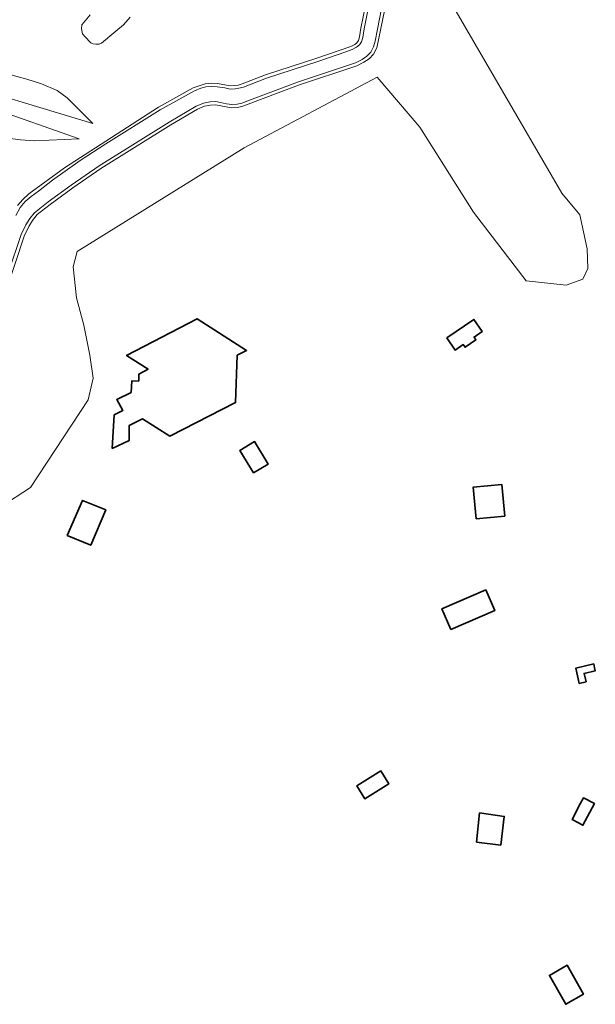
# Model space of a CAD drawing. Header units: metres. Extents: x 197700 to 204338, y 317132 to 325229.
# Tile 516 of 656: x 201495 to 201670, y 320088 to 320388. Entities that reach past the tile are written whole.
import ezdxf

# ---------------------------------------------------------------- set-up
doc = ezdxf.new("R2010")
doc.units = ezdxf.units.M
for name, color, linetype, lineweight in [('B-WE-GR-BOS_LOOF-GV', 40, 'Continuous', 13), ('B-WE-OG-BEBOUWING-GV', 7, 'Continuous', 35), ('B-WE-OG-TERREIN_CULTUURSCHEIDING-GV', 7, 'Continuous', 18), ('B-WE-OG-TERREIN_ERF-GV', 7, 'Continuous', 18), ('B-WE-OG-WATER_GREPPEL-GV', 160, 'Continuous', 18), ('B-WE-VH-VERHARDING_ASFALT-GV', 252, 'Continuous', 18)]:
    doc.layers.add(name, color=color, linetype=linetype, lineweight=lineweight)

msp = doc.modelspace()

# ---------------------------------------------------------------- linework, layer by layer
at = {"layer": 'B-WE-GR-BOS_LOOF-GV'}
for points in [[(201489.09, 320239.908), (201498.08, 320245.842), (201515.679, 320272.478), (201517.24, 320279.064), (201516.154, 320286.088), (201514.349, 320295.209), (201512.136, 320303.587), (201511.145, 320312.991), (201512.322, 320317.698), (201563.22, 320349.254), (201603.692, 320370.731), (201616.686, 320355.507), (201633.006, 320329.64), (201649.139, 320308.719), (201661.251, 320307.424), (201666.355, 320309.265), (201667.846, 320312.498), (201667.658, 320318.497), (201665.462, 320328.82), (201659.943, 320335.46), (201621.265, 320402.075)], [(201494.141, 320331.638), (201495.764, 320333.556), (201497.643, 320335.202), (201508.441, 320343.183), (201537.083, 320361.646), (201547.624, 320367.515), (201551.296, 320368.771), (201553.159, 320368.959), (201555.113, 320368.834), (201558.975, 320368.142), (201560.328, 320368.178), (201561.389, 320368.363), (201562.594, 320368.686), (201569.651, 320371.444), (201585.282, 320376.523), (201595.671, 320380.121), (201596.868, 320380.723), (201597.535, 320381.268), (201598.021, 320381.971), (201598.374, 320383.039), (201598.748, 320385.677), (201600.816, 320396.16)], [(201491.113, 320393.747), (201483.909, 320387.893), (201477.395, 320381.954), (201472.755, 320377.217), (201472.02, 320376.945), (201496.993, 320370.164), (201501.429, 320368.689), (201506.251, 320366.731), (201509.299, 320364.482), (201517.058, 320356.693), (201470.56, 320370.629), (201439.397, 320378.133), (201428.163, 320381.274), (201412.459, 320386.357), (201405.066, 320389.188)], [(201405.066, 320389.188), (201412.459, 320386.357), (201428.163, 320381.274), (201439.397, 320378.133), (201470.56, 320370.629), (201517.058, 320356.693), (201509.299, 320364.482), (201506.251, 320366.731), (201501.429, 320368.689), (201496.993, 320370.164), (201472.02, 320376.945), (201471.677, 320376.818), (201471.384, 320376.787), (201470.971, 320376.948), (201470.486, 320377.361), (201468.224, 320377.975), (201443.643, 320381.929), (201443.41, 320381.925), (201439.7, 320382.231), (201437.468, 320382.81), (201429.561, 320385.312), (201423.24, 320387.344), (201422.374, 320387.601), (201416.349, 320389.336)], [(201605.993, 320391.47), (201603.569, 320379.666), (201602.604, 320377.767), (201601.222, 320376.392), (201599.682, 320375.288), (201597.486, 320374.205), (201579.766, 320368.325), (201562.758, 320361.906), (201561.166, 320361.508), (201559.348, 320361.39), (201554.44, 320362.299), (201552.914, 320362.254), (201551.108, 320361.883), (201548.99, 320361.01), (201540.823, 320356.213), (201519.537, 320342.939), (201511.027, 320337.066), (201504.059, 320331.975), (201500.176, 320328.957), (201498.756, 320327.111), (201497.603, 320325.274), (201496.207, 320322.374), (201478.168, 320268.016)], [(201528.484, 320389.082), (201526.417, 320386.749), (201524.073, 320384.738), (201519.717, 320381.095), (201518.986, 320380.78), (201518.007, 320380.777), (201517.232, 320380.93), (201516.487, 320381.219), (201514.616, 320383.154), (201513.909, 320384.005), (201513.653, 320385.484), (201513.781, 320386.686), (201516.259, 320389.762)], [(201485.712, 320361.522), (201512.961, 320352.001), (201499.252, 320351.421), (201495.094, 320351.675), (201469.298, 320355.076)]]:
    msp.add_lwpolyline(points, dxfattribs=at)
msp.add_lwpolyline([(201402.187, 320387.24), (201408.047, 320383.155), (201412.592, 320380.809), (201414.581, 320380.326), (201416.298, 320379.846), (201418.07, 320379.119), (201419.484, 320378.195), (201420.862, 320376.974), (201422.669, 320375.347), (201425.26, 320373.192), (201428.303, 320370.352), (201432.129, 320365.319), (201434.964, 320365.112), (201437.913, 320364.766), (201439.917, 320364.432), (201447.673, 320363.201), (201456.155, 320361.517), (201458.418, 320361.089), (201454.02, 320357.525), (201469.298, 320355.076), (201495.094, 320351.675), (201499.252, 320351.421), (201512.961, 320352.001), (201485.712, 320361.522)], close=True, dxfattribs=at)
at = {"layer": 'B-WE-OG-BEBOUWING-GV'}
for points in [[(201523.027, 320257.695), (201528.139, 320260.071), (201528.183, 320264.707), (201532.26, 320266.687), (201540.537, 320261.462), (201560.568, 320271.687), (201561.085, 320286.071), (201563.913, 320287.548), (201548.872, 320297.191), (201527.352, 320286.019), (201533.909, 320281.869), (201531.14, 320280.332), (201531.104, 320278.192), (201528.995, 320278.317), (201528.747, 320274.781), (201524.371, 320272.594), (201526.264, 320269.29), (201523.572, 320267.911)], [(201624.892, 320291.338), (201627.444, 320287.632), (201629.915, 320289.334), (201630.482, 320288.511), (201633.776, 320290.779), (201633.209, 320291.603), (201635.68, 320293.305), (201633.127, 320297.011)], [(201565.991, 320250.253), (201570.454, 320252.96), (201566.336, 320259.802), (201561.874, 320257.096)], [(201633.891, 320236.29), (201642.577, 320237.101), (201641.678, 320246.723), (201632.992, 320245.912)], [(201509.303, 320231.184), (201516.432, 320228.197), (201521.036, 320238.96), (201513.978, 320241.898)], [(201626.109, 320202.604), (201639.528, 320208.304), (201636.851, 320214.608), (201623.431, 320208.908)], [(201669.949, 320190.901), (201669.673, 320192.074), (201664.192, 320190.785), (201665.281, 320186.157), (201667.358, 320186.646), (201666.757, 320189.202), (201670.16, 320190.002)], [(201604.812, 320159.505), (201597.527, 320154.933), (201599.972, 320151.037), (201607.257, 320155.608)], [(201665.688, 320149.655), (201663.074, 320144.73), (201666.39, 320142.972), (201669.872, 320149.539), (201666.559, 320151.296)], [(201634.894, 320146.697), (201633.993, 320137.839), (201641.35, 320136.938), (201642.401, 320145.646)], [(201666.606, 320091.506), (201661.568, 320100.356), (201656.183, 320097.23), (201661.162, 320088.429)]]:
    msp.add_lwpolyline(points, close=True, dxfattribs=at)
at = {"layer": 'B-WE-OG-TERREIN_CULTUURSCHEIDING-GV'}
for points in [[(201600.816, 320396.16), (201598.748, 320385.677), (201598.374, 320383.039), (201598.021, 320381.971), (201597.535, 320381.268), (201596.868, 320380.723), (201595.671, 320380.121), (201585.282, 320376.523), (201569.651, 320371.444), (201562.594, 320368.686), (201561.389, 320368.363), (201560.328, 320368.178), (201558.975, 320368.142), (201555.113, 320368.834), (201553.159, 320368.959), (201551.296, 320368.771), (201547.624, 320367.515), (201537.083, 320361.646), (201508.441, 320343.183), (201497.643, 320335.202), (201495.764, 320333.556), (201494.141, 320331.638)], [(201478.168, 320268.016), (201496.207, 320322.374), (201497.603, 320325.274), (201498.756, 320327.111), (201500.176, 320328.957), (201504.059, 320331.975), (201511.027, 320337.066), (201519.537, 320342.939), (201540.823, 320356.213), (201548.99, 320361.01), (201551.108, 320361.883), (201552.914, 320362.254), (201554.44, 320362.299), (201559.348, 320361.39), (201561.166, 320361.508), (201562.758, 320361.906), (201579.766, 320368.325), (201597.486, 320374.205), (201599.682, 320375.288), (201601.222, 320376.392), (201602.604, 320377.767), (201603.569, 320379.666), (201605.993, 320391.47)], [(201605.017, 320391.688), (201603.828, 320385.43), (201603.121, 320381.763), (201602.628, 320380.023), (201601.785, 320378.363), (201600.574, 320377.158), (201599.166, 320376.148), (201597.106, 320375.132), (201579.433, 320369.268), (201564.822, 320363.796), (201562.452, 320362.86), (201561.011, 320362.5), (201559.408, 320362.396), (201557.829, 320362.652), (201555.989, 320363.059), (201554.517, 320363.302), (201552.798, 320363.251), (201550.814, 320362.844), (201548.544, 320361.908), (201540.331, 320357.085), (201518.988, 320343.775), (201510.448, 320337.881), (201503.457, 320332.774), (201500.923, 320330.804), (201499.216, 320329.35), (201497.934, 320327.683), (201496.727, 320325.76), (201495.309, 320322.841), (201491.339, 320311.027)], [(201493.608, 320328.61), (201494.968, 320331.067), (201496.488, 320332.862), (201498.275, 320334.427), (201500.534, 320336.094), (201504.823, 320339.388), (201513.213, 320345.345), (201521.068, 320350.472), (201537.573, 320360.774), (201548.032, 320366.598), (201550.007, 320367.37), (201551.511, 320367.788), (201553.177, 320367.956), (201554.993, 320367.84), (201557.276, 320367.474), (201558.899, 320367.14), (201560.427, 320367.18), (201561.605, 320367.385), (201562.985, 320367.755), (201569.988, 320370.502), (201585.6, 320375.575), (201594.115, 320378.488), (201596.061, 320379.198), (201597.416, 320379.879), (201598.277, 320380.583), (201598.925, 320381.521), (201599.352, 320382.81), (201599.734, 320385.507), (201600.774, 320390.592)]]:
    msp.add_lwpolyline(points, dxfattribs=at)
at = {"layer": 'B-WE-OG-TERREIN_ERF-GV'}
msp.add_lwpolyline([(201621.265, 320402.075), (201659.943, 320335.46), (201665.462, 320328.82), (201667.658, 320318.497), (201667.846, 320312.498), (201666.355, 320309.265), (201661.251, 320307.424), (201649.139, 320308.719), (201633.006, 320329.64), (201616.686, 320355.507), (201603.692, 320370.731), (201563.22, 320349.254), (201512.322, 320317.698), (201511.145, 320312.991), (201512.136, 320303.587), (201514.349, 320295.209), (201516.154, 320286.088), (201517.24, 320279.064), (201515.679, 320272.478), (201498.08, 320245.842), (201489.09, 320239.908)], dxfattribs=at)
for points in [[(201523.027, 320257.695), (201523.572, 320267.911), (201526.264, 320269.29), (201524.371, 320272.594), (201528.747, 320274.781), (201528.995, 320278.317), (201531.104, 320278.192), (201531.14, 320280.332), (201533.909, 320281.869), (201527.352, 320286.019), (201548.872, 320297.191), (201563.913, 320287.548), (201561.085, 320286.071), (201560.568, 320271.687), (201540.537, 320261.462), (201532.26, 320266.687), (201528.183, 320264.707), (201528.139, 320260.071)], [(201624.892, 320291.338), (201633.127, 320297.011), (201635.68, 320293.305), (201633.209, 320291.603), (201633.776, 320290.779), (201630.482, 320288.511), (201629.915, 320289.334), (201627.444, 320287.632)], [(201565.991, 320250.253), (201561.874, 320257.096), (201566.336, 320259.802), (201570.454, 320252.96)], [(201633.891, 320236.29), (201632.992, 320245.912), (201641.678, 320246.723), (201642.577, 320237.101)], [(201509.303, 320231.184), (201513.978, 320241.898), (201521.036, 320238.96), (201516.432, 320228.197)], [(201626.109, 320202.604), (201623.431, 320208.908), (201636.851, 320214.608), (201639.528, 320208.304)], [(201667.358, 320186.646), (201665.281, 320186.157), (201664.192, 320190.785), (201669.673, 320192.074), (201669.949, 320190.901), (201670.16, 320190.002), (201666.757, 320189.202)], [(201604.812, 320159.505), (201607.257, 320155.608), (201599.972, 320151.037), (201597.527, 320154.933)], [(201634.894, 320146.697), (201642.401, 320145.646), (201641.35, 320136.938), (201633.993, 320137.839)], [(201666.606, 320091.506), (201661.162, 320088.429), (201656.183, 320097.23), (201661.568, 320100.356)]]:
    msp.add_lwpolyline(points, close=True, dxfattribs=at)
at = {"layer": 'B-WE-OG-WATER_GREPPEL-GV'}
msp.add_lwpolyline([(201516.259, 320389.762), (201513.781, 320386.686), (201513.653, 320385.484), (201513.909, 320384.005), (201514.616, 320383.154), (201516.487, 320381.219), (201517.232, 320380.93), (201518.007, 320380.777), (201518.986, 320380.78), (201519.717, 320381.095), (201524.073, 320384.738), (201526.417, 320386.749), (201528.484, 320389.082)], dxfattribs=at)
at = {"layer": 'B-WE-VH-VERHARDING_ASFALT-GV'}
for points in [[(201491.339, 320311.027), (201495.309, 320322.841), (201496.727, 320325.76), (201497.934, 320327.683), (201499.216, 320329.35), (201500.923, 320330.804), (201503.457, 320332.774), (201510.448, 320337.881), (201518.988, 320343.775), (201540.331, 320357.085), (201548.544, 320361.908), (201550.814, 320362.844), (201552.798, 320363.251), (201554.517, 320363.302), (201555.989, 320363.059), (201557.829, 320362.652), (201559.408, 320362.396), (201561.011, 320362.5), (201562.452, 320362.86), (201564.822, 320363.796), (201579.433, 320369.268), (201597.106, 320375.132), (201599.166, 320376.148), (201600.574, 320377.158), (201601.785, 320378.363), (201602.628, 320380.023), (201603.121, 320381.763), (201603.828, 320385.43), (201605.017, 320391.688)], [(201600.774, 320390.592), (201599.734, 320385.507), (201599.352, 320382.81), (201598.925, 320381.521), (201598.277, 320380.583), (201597.416, 320379.879), (201596.061, 320379.198), (201594.115, 320378.488), (201585.6, 320375.575), (201569.988, 320370.502), (201562.985, 320367.755), (201561.605, 320367.385), (201560.427, 320367.18), (201558.899, 320367.14), (201557.276, 320367.474), (201554.993, 320367.84), (201553.177, 320367.956), (201551.511, 320367.788), (201550.007, 320367.37), (201548.032, 320366.598), (201537.573, 320360.774), (201521.068, 320350.472), (201513.213, 320345.345), (201504.823, 320339.388), (201500.534, 320336.094), (201498.275, 320334.427), (201496.488, 320332.862), (201494.968, 320331.067), (201493.608, 320328.61)]]:
    msp.add_lwpolyline(points, dxfattribs=at)

doc.saveas('drawing.dxf')
